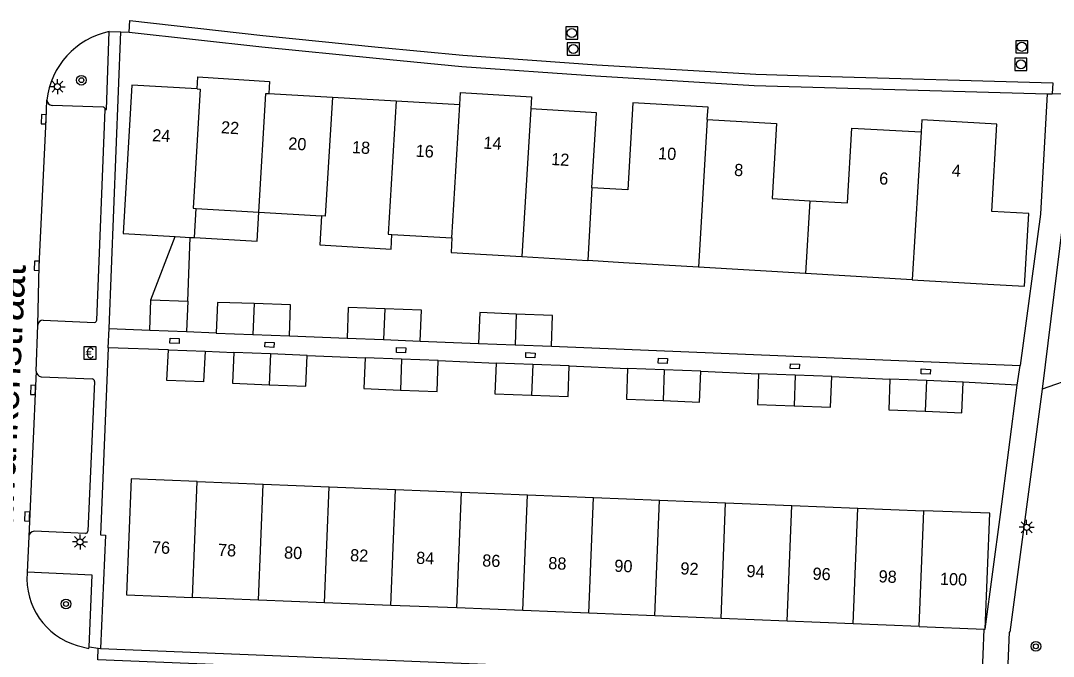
# Model space of a CAD drawing. Extents: x 132994 to 136000, y 393499 to 395512.
# Drawn here: x 133765.3 to 133850.3, y 394705.8 to 394758.1 of the extents above; entities that cross this region are included whole.
import ezdxf

# ---------------------------------------------------------------- set-up
doc = ezdxf.new("R2010")
doc.units = 0
for name, color, linetype in [('gg-afsc-hekwerk', 7, 'Continuous'), ('gg-anno-huisnummerreeks BGT', 7, 'Continuous'), ('gg-anno-openbare ruimte label', 7, 'Continuous'), ('gg-bbg-bijgebouw', 7, 'Continuous'), ('gg-bbg-hoofdgebouw', 7, 'Continuous'), ('gg-bbg-luifel en loopbrug', 7, 'Continuous'), ('gg-bbg-tussenscheiding', 7, 'Continuous'), ('gg-knt-verharding', 7, 'Continuous'), ('gg-knt-verharding nz', 7, 'Continuous'), ('gt-grn-groengrens', 7, 'Continuous'), ('gt-grn-weggrens', 7, 'Continuous'), ('gt-symb-betaalautomaat', 7, 'Continuous'), ('gt-symb-boom', 7, 'Continuous'), ('gt-symb-kolk', 7, 'Continuous'), ('gt-symb-kolk center center', 7, 'Continuous'), ('gt-symb-lichtmast', 7, 'Continuous'), ('gt-symb-rioolschacht', 7, 'Continuous')]:
    doc.layers.add(name, color=color, linetype=linetype)

# ---------------------------------------------------------------- blocks, each defined once
blk = doc.blocks.new('gt0-KOLKCC')
at = {"layer": 'gt-symb-kolk center center'}
blk.add_lwpolyline([(-0.375, 0.2), (0.375, 0.2), (0.375, -0.2), (-0.375, -0.2)], close=True, dxfattribs=at)
blk = doc.blocks.new('gt0-RS')
at = {"layer": 'gt-symb-rioolschacht'}
blk.add_lwpolyline([(-0.5, -0.5), (0.5, -0.5), (0.5, 0.5), (-0.5, 0.5)], close=True, dxfattribs=at)
blk.add_circle((0, 0), 0.375, dxfattribs=at)
blk = doc.blocks.new('gt0-LMAST')
at = {"layer": 'gt-symb-lichtmast'}
for p, q in [((-0.182, 0.173), (-0.447, 0.438)), ((-0.005, 0.246), (-0.005, 0.621)), ((0.172, 0.173), (0.437, 0.438)), ((-0.255, -0.004), (-0.63, -0.004)), ((-0.182, -0.181), (-0.447, -0.446)), ((-0.005, -0.254), (-0.005, -0.629)), ((0.437, -0.446), (0.172, -0.181)), ((0.245, -0.004), (0.62, -0.004))]:
    blk.add_line(p, q, dxfattribs=at)
blk.add_circle((-0.005, -0.004), 0.25, dxfattribs=at)
blk = doc.blocks.new('gt0-KOLK')
at = {"layer": 'gt-symb-kolk'}
blk.add_lwpolyline([(0, 0), (0.375, 0), (0.375, 0.4), (-0.375, 0.4), (-0.375, 0), (0, 0)], dxfattribs=at)
blk = doc.blocks.new('gt0-BOOM')
at = {"layer": 'gt-symb-boom'}
for radius in [0.4, 0.2]:
    blk.add_circle((0, 0), radius, dxfattribs=at)
blk = doc.blocks.new('gt0-BA')
at = {"layer": 'gt-symb-betaalautomaat'}
blk.add_lwpolyline([(-0.498, -0.507), (0.502, -0.507), (0.502, 0.493), (-0.498, 0.493)], close=True, dxfattribs=at)
blk.add_text('€', height=0.9, dxfattribs=at).set_placement((-0.357, -0.457))

msp = doc.modelspace()

# ---------------------------------------------------------------- linework, layer by layer
at = {"layer": 'gg-afsc-hekwerk'}
for p, q in [((133849.206, 394742.212), (133847.509, 394729.753)), ((133777.472, 394731.056), (133772.532, 394731.218)), ((133780.49, 394730.942), (133782.852, 394730.836)), ((133788.875, 394730.589), (133793.645, 394730.392)), ((133799.665, 394730.16), (133804.426, 394729.956)), ((133810.442, 394729.733), (133815.236, 394729.52)), ((133821.258, 394729.29), (133826.014, 394729.081)), ((133832.031, 394728.855), (133836.815, 394728.648)), ((133847.274, 394728.154), (133842.835, 394728.403)), ((133845.913, 394717.501), (133847.274, 394728.154))]:
    msp.add_line(p, q, dxfattribs=at)
at = {"layer": 'gg-bbg-bijgebouw'}
for p, q in [((133775.94, 394732.678), (133776.035, 394735.169)), ((133776.035, 394735.169), (133779.069, 394735.063)), ((133779.069, 394735.063), (133778.974, 394732.554)), ((133775.939, 394732.641), (133775.94, 394732.678)), ((133784.425, 394732.318), (133787.435, 394732.209)), ((133792.167, 394731.996), (133795.177, 394731.886)), ((133795.177, 394731.886), (133798.187, 394731.775)), ((133802.99, 394731.58), (133805.983, 394731.464)), ((133777.355, 394728.525), (133777.472, 394731.056)), ((133777.472, 394731.056), (133780.49, 394730.942)), ((133785.864, 394730.713), (133782.852, 394730.836)), ((133805.983, 394731.464), (133808.976, 394731.347)), ((133788.875, 394730.589), (133785.864, 394730.713)), ((133796.655, 394730.276), (133793.645, 394730.392)), ((133799.665, 394730.16), (133796.655, 394730.276)), ((133807.434, 394729.845), (133804.426, 394729.956)), ((133810.442, 394729.733), (133807.434, 394729.845)), ((133818.247, 394729.405), (133815.236, 394729.52)), ((133821.258, 394729.29), (133818.247, 394729.405)), ((133829.022, 394728.968), (133826.014, 394729.081)), ((133832.031, 394728.855), (133829.022, 394728.968)), ((133839.825, 394728.526), (133836.815, 394728.648)), ((133842.835, 394728.403), (133839.825, 394728.526))]:
    msp.add_line(p, q, dxfattribs=at)
for points in [[(133784.516, 394734.846), (133781.506, 394734.954), (133781.416, 394732.455)], [(133787.435, 394732.209), (133787.526, 394734.737), (133784.516, 394734.846)], [(133795.27, 394734.414), (133792.26, 394734.524), (133792.167, 394731.996)], [(133798.187, 394731.775), (133798.28, 394734.303), (133795.27, 394734.414)], [(133806.081, 394733.992), (133803.088, 394734.108), (133802.99, 394731.58)], [(133808.976, 394731.347), (133809.074, 394733.875), (133806.081, 394733.992)], [(133778.974, 394732.554), (133778.973, 394732.526), (133775.939, 394732.641)], [(133781.416, 394732.455), (133781.415, 394732.426), (133784.425, 394732.318)], [(133780.49, 394730.942), (133780.374, 394728.411), (133777.355, 394728.525)], [(133782.852, 394730.836), (133782.749, 394728.303), (133785.76, 394728.18)], [(133785.76, 394728.18), (133788.771, 394728.056), (133788.875, 394730.589)], [(133793.645, 394730.392), (133793.548, 394727.859), (133796.558, 394727.743)], [(133796.558, 394727.743), (133799.567, 394727.627), (133799.665, 394730.16)], [(133804.426, 394729.956), (133804.332, 394727.422), (133807.34, 394727.311)], [(133807.34, 394727.311), (133810.349, 394727.2), (133810.442, 394729.733)], [(133815.236, 394729.52), (133815.139, 394726.987), (133818.15, 394726.872)], [(133818.15, 394726.872), (133821.162, 394726.757), (133821.258, 394729.29)], [(133826.014, 394729.081), (133825.919, 394726.548), (133828.927, 394726.435)], [(133828.927, 394726.435), (133831.936, 394726.321), (133832.031, 394728.855)], [(133836.815, 394728.648), (133836.712, 394726.115), (133839.722, 394725.993)], [(133839.722, 394725.993), (133842.732, 394725.87), (133842.835, 394728.403)]]:
    msp.add_lwpolyline(points, dxfattribs=at)
at = {"layer": 'gg-bbg-hoofdgebouw'}
for p, q in [((133785.726, 394752.13), (133790.964, 394751.83)), ((133790.964, 394751.83), (133796.203, 394751.531)), ((133796.203, 394751.531), (133801.441, 394751.231)), ((133779.63, 394740.278), (133779.77, 394742.677)), ((133779.77, 394742.677), (133784.918, 394742.376)), ((133784.918, 394742.376), (133790.066, 394742.074)), ((133778.035, 394740.371), (133779.267, 394740.299)), ((133779.267, 394740.299), (133779.63, 394740.278)), ((133795.861, 394740.545), (133800.784, 394740.252)), ((133806.554, 394738.718), (133811.974, 394738.399)), ((133829.869, 394737.329), (133821.062, 394737.841)), ((133838.648, 394736.819), (133829.869, 394737.329)), ((133779.845, 394720.212), (133785.277, 394719.995)), ((133785.277, 394719.995), (133790.709, 394719.777)), ((133790.709, 394719.777), (133796.142, 394719.56)), ((133796.142, 394719.56), (133801.574, 394719.343)), ((133801.574, 394719.343), (133807.006, 394719.126)), ((133807.006, 394719.126), (133812.438, 394718.908)), ((133812.438, 394718.908), (133817.87, 394718.691)), ((133817.87, 394718.691), (133823.302, 394718.474)), ((133823.302, 394718.474), (133828.735, 394718.257)), ((133828.735, 394718.257), (133834.167, 394718.039)), ((133834.167, 394718.039), (133839.599, 394717.822)), ((133784.891, 394710.47), (133779.459, 394710.687)), ((133790.324, 394710.252), (133784.891, 394710.47)), ((133795.756, 394710.035), (133790.324, 394710.252)), ((133801.189, 394709.818), (133795.756, 394710.035)), ((133806.622, 394709.601), (133801.189, 394709.818)), ((133812.054, 394709.383), (133806.622, 394709.601)), ((133817.487, 394709.166), (133812.054, 394709.383)), ((133822.92, 394708.949), (133817.487, 394709.166)), ((133828.352, 394708.732), (133822.92, 394708.949)), ((133833.785, 394708.514), (133828.352, 394708.732)), ((133839.217, 394708.297), (133833.785, 394708.514)), ((133839.217, 394708.297), (133844.562, 394708.084)), ((133844.562, 394708.084), (133844.65, 394708.08))]:
    msp.add_line(p, q, dxfattribs=at)
for points in [[(133779.841, 394752.513), (133774.46, 394752.813), (133773.752, 394740.622), (133778.035, 394740.371)], [(133779.841, 394752.513), (133779.889, 394753.497), (133785.78, 394753.124), (133785.726, 394752.13)], [(133801.441, 394751.231), (133801.492, 394752.222), (133807.332, 394751.859), (133807.281, 394750.86)], [(133821.79, 394750.005), (133821.854, 394750.998), (133815.682, 394751.364), (133815.263, 394744.198), (133812.307, 394744.376)], [(133812.307, 394744.376), (133812.678, 394750.535), (133807.281, 394750.86)], [(133821.79, 394750.005), (133827.487, 394749.659), (133827.118, 394743.49), (133830.22, 394743.314)], [(133838.648, 394736.819), (133844.858, 394736.458), (133847.891, 394736.279), (133848.239, 394742.257), (133845.189, 394742.439), (133845.613, 394749.6), (133839.44, 394749.966), (133839.376, 394748.985)], [(133830.22, 394743.314), (133833.321, 394743.139), (133833.682, 394749.282), (133839.376, 394748.985)], [(133790.066, 394742.074), (133789.929, 394739.684), (133795.789, 394739.335), (133795.861, 394740.545)], [(133800.784, 394740.252), (133800.718, 394739.062), (133806.554, 394738.718)], [(133821.062, 394737.841), (133814.912, 394738.198), (133811.974, 394738.399)], [(133779.845, 394720.212), (133774.413, 394720.429), (133774.026, 394710.904), (133779.459, 394710.687)], [(133844.65, 394708.08), (133845.031, 394717.605), (133839.599, 394717.822)]]:
    msp.add_lwpolyline(points, dxfattribs=at)
at = {"layer": 'gg-bbg-luifel en loopbrug'}
for p, q in [((133776.035, 394735.169), (133778.035, 394740.371)), ((133779.069, 394735.063), (133779.267, 394740.299))]:
    msp.add_line(p, q, dxfattribs=at)
msp.add_lwpolyline([(133779.63, 394740.278), (133784.778, 394739.977), (133784.918, 394742.376)], dxfattribs=at)
at = {"layer": 'gg-bbg-tussenscheiding'}
for p, q in [((133800.784, 394740.252), (133801.441, 394751.231)), ((133807.281, 394750.86), (133806.554, 394738.718)), ((133821.79, 394750.005), (133821.062, 394737.841)), ((133839.376, 394748.985), (133838.648, 394736.819)), ((133812.307, 394744.376), (133811.974, 394738.399)), ((133830.22, 394743.314), (133829.869, 394737.329)), ((133784.516, 394734.846), (133784.425, 394732.318)), ((133795.27, 394734.414), (133795.177, 394731.886)), ((133806.081, 394733.992), (133805.983, 394731.464)), ((133785.864, 394730.713), (133785.76, 394728.18)), ((133796.655, 394730.276), (133796.558, 394727.743)), ((133807.434, 394729.845), (133807.34, 394727.311)), ((133818.247, 394729.405), (133818.15, 394726.872)), ((133829.022, 394728.968), (133828.927, 394726.435)), ((133839.825, 394728.526), (133839.722, 394725.993)), ((133779.459, 394710.687), (133779.845, 394720.212)), ((133784.891, 394710.47), (133785.277, 394719.995)), ((133790.324, 394710.252), (133790.709, 394719.777)), ((133795.756, 394710.035), (133796.142, 394719.56)), ((133801.189, 394709.818), (133801.574, 394719.343)), ((133806.622, 394709.601), (133807.006, 394719.126)), ((133812.054, 394709.383), (133812.438, 394718.908)), ((133817.487, 394709.166), (133817.87, 394718.691)), ((133822.92, 394708.949), (133823.302, 394718.474)), ((133828.352, 394708.732), (133828.735, 394718.257)), ((133833.785, 394708.514), (133834.167, 394718.039)), ((133839.217, 394708.297), (133839.599, 394717.822))]:
    msp.add_line(p, q, dxfattribs=at)
for points in [[(133779.841, 394752.513), (133780.092, 394752.498), (133779.519, 394742.692), (133779.77, 394742.677)], [(133784.918, 394742.376), (133785.49, 394752.143), (133785.726, 394752.13)], [(133790.964, 394751.83), (133790.379, 394742.055), (133790.066, 394742.074)], [(133796.203, 394751.531), (133795.546, 394740.564), (133795.861, 394740.545)]]:
    msp.add_lwpolyline(points, dxfattribs=at)
at = {"layer": 'gg-knt-verharding'}
for p, q in [((133772.599, 394732.815), (133773.563, 394757.213)), ((133772.608, 394757.222), (133773.563, 394757.213)), ((133773.563, 394757.213), (133774.239, 394757.167)), ((133849.734, 394752.109), (133850.142, 394752.107)), ((133850.142, 394752.107), (133854.661, 394752.164)), ((133772.099, 394751.019), (133767.924, 394751.144)), ((133771.587, 394733.501), (133772.285, 394750.826)), ((133767.185, 394733.483), (133771.396, 394733.302)), ((133766.605, 394729.289), (133766.73, 394733.067)), ((133772.599, 394732.815), (133775.94, 394732.678)), ((133778.974, 394732.554), (133781.416, 394732.455)), ((133787.435, 394732.209), (133792.167, 394731.996)), ((133798.187, 394731.775), (133802.99, 394731.58)), ((133808.976, 394731.347), (133847.509, 394729.753)), ((133767.024, 394728.833), (133771.222, 394728.653)), ((133771.399, 394728.445), (133770.852, 394716.147)), ((133844.65, 394708.08), (133845.913, 394717.501)), ((133765.991, 394715.704), (133765.866, 394712.756)), ((133770.647, 394715.955), (133766.45, 394716.124)), ((133765.866, 394712.756), (133765.863, 394712.69)), ((133844.381, 394703.553), (133844.562, 394708.084)), ((133769.974, 394706.729), (133770.945, 394706.475)), ((133770.945, 394706.475), (133770.961, 394706.611)), ((133770.961, 394706.611), (133771.697, 394706.519)), ((133771.697, 394706.519), (133771.889, 394706.495)), ((133771.889, 394706.495), (133844.381, 394703.553))]:
    msp.add_line(p, q, dxfattribs=at)
for points in [[(133772.285, 394750.826), (133772.378, 394750.824), (133772.608, 394757.222)], [(133774.239, 394757.167), (133785.16, 394755.968), (133794.558, 394755.027), (133801.601, 394754.359), (133812.599, 394753.572), (133825.647, 394752.788), (133849.734, 394752.109)], [(133855.197, 394752.14), (133854.74, 394748.592), (133851.938, 394748.961), (133849.337, 394727.82)], [(133772.532, 394731.218), (133771.89, 394715.831), (133772.306, 394715.82), (133771.889, 394706.495)], [(133849.337, 394727.82), (133846.684, 394707.826), (133846.606, 394707.833), (133846.186, 394697.343)], [(133770.961, 394706.611), (133771.214, 394712.53), (133765.866, 394712.756)]]:
    msp.add_lwpolyline(points, dxfattribs=at)
for centre, radius, start, end in [((133773.929, 394750.868), 6.49, 101.74774, 173.74529), ((133767.962, 394751.63), 0.487, 186.453, 265.50675), ((133772.069, 394750.804), 0.217, 5.76449, 82.11928), ((133767.169, 394733.044), 0.439, 87.88533, 176.98713), ((133771.377, 394733.511), 0.21, 275.09558, 357.25469), ((133767.069, 394729.295), 0.464, 180.71157, 264.44573), ((133771.2, 394728.455), 0.199, 357.11629, 83.67672), ((133766.438, 394715.676), 0.448, 88.48844, 176.43063), ((133770.646, 394716.162), 0.207, 270.39202, 355.85695), ((133771.573, 394712.23), 5.729, 175.3945, 253.78963)]:
    msp.add_arc(centre, radius, start, end, dxfattribs=at)
at = {"layer": 'gg-knt-verharding nz'}
msp.add_line((133766.605, 394729.289), (133765.991, 394715.704), dxfattribs=at)
for points in [[(133774.239, 394757.167), (133774.307, 394758.121), (133785.244, 394756.897), (133794.715, 394755.95), (133801.686, 394755.277), (133812.696, 394754.492), (133825.773, 394753.718), (133830.993, 394753.554), (133850.196, 394753.018), (133850.142, 394752.107)], [(133766.73, 394733.067), (133766.854, 394737.96), (133767.417, 394749.999), (133767.478, 394751.575)], [(133844.259, 394702.617), (133771.681, 394705.557), (133771.697, 394706.519)]]:
    msp.add_lwpolyline(points, dxfattribs=at)
at = {"layer": 'gt-grn-groengrens'}
msp.add_line((133849.734, 394752.109), (133849.206, 394742.212), dxfattribs=at)
msp.add_lwpolyline([(133859.511, 394746.974), (133856.733, 394747.459), (133854.701, 394740.976), (133852.151, 394728.805), (133849.337, 394727.82)], dxfattribs=at)
at = {"layer": 'gt-grn-weggrens'}
for p, q in [((133772.532, 394731.218), (133772.599, 394732.815)), ((133847.274, 394728.154), (133847.509, 394729.753))]:
    msp.add_line(p, q, dxfattribs=at)

# ---------------------------------------------------------------- block references
at = {"layer": 'gt-symb-betaalautomaat'}
msp.add_blockref('gt0-BA', (133771.023, 394730.797), dxfattribs=at)
at = {"layer": 'gt-symb-boom'}
for p in [(133770.322, 394753.223), (133769.052, 394710.148), (133848.814, 394706.661)]:
    msp.add_blockref('gt0-BOOM', p, dxfattribs=at)
at = {"layer": 'gt-symb-kolk'}
for p, rotation in [((133767.417, 394749.999), 87.31975163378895), ((133766.854, 394737.96), 87.3197516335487), ((133766.538, 394727.739), 87.53779020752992), ((133766.057, 394717.336), 87.35199753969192)]:
    msp.add_blockref('gt0-KOLK', p, dxfattribs=dict(at, rotation=rotation))
at = {"layer": 'gt-symb-kolk center center'}
for p, rotation in [((133777.986, 394731.784), -2.3328628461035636), ((133785.789, 394731.467), -2.3247995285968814), ((133796.613, 394731.028), -2.3006090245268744), ((133807.242, 394730.601), -2.3893034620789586), ((133818.135, 394730.146), -2.389303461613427), ((133828.993, 394729.693), -2.316736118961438), ((133839.757, 394729.258), 177.68326388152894)]:
    msp.add_blockref('gt0-KOLKCC', p, dxfattribs=dict(at, rotation=rotation))
at = {"layer": 'gt-symb-lichtmast'}
for p in [(133768.355, 394752.694), (133848.059, 394716.458), (133770.211, 394715.253)]:
    msp.add_blockref('gt0-LMAST', p, dxfattribs=at)
at = {"layer": 'gt-symb-rioolschacht'}
for p in [(133810.65, 394757.111), (133810.775, 394755.796), (133847.659, 394755.971), (133847.583, 394754.534)]:
    msp.add_blockref('gt0-RS', p, dxfattribs=at)

# ---------------------------------------------------------------- texts
at = {"layer": 'gg-anno-huisnummerreeks BGT'}
for s, rotation, p in [('22', 356.4, (133781.775, 394748.868)), ('24', 356.8, (133776.124, 394748.213)), ('14', 356.4, (133803.358, 394747.598)), ('20', 356.7, (133787.311, 394747.533)), ('18', 356.7, (133792.551, 394747.233)), ('16', 356.7, (133797.788, 394746.934)), ('10', 356.6, (133817.725, 394746.735)), ('12', 356.6, (133808.933, 394746.252)), ('8', 356.5, (133823.978, 394745.364)), ('4', 356.6, (133841.872, 394745.314)), ('6', 357, (133835.907, 394744.66)), ('76', 357.7, (133776.106, 394714.323)), ('78', 357.7, (133781.539, 394714.106)), ('80', 357.7, (133786.972, 394713.889)), ('82', 357.7, (133792.404, 394713.671)), ('84', 357.7, (133797.836, 394713.454)), ('86', 357.7, (133803.269, 394713.237)), ('88', 357.7, (133808.702, 394713.02)), ('90', 357.7, (133814.134, 394712.802)), ('92', 357.7, (133819.567, 394712.585)), ('94', 357.7, (133825, 394712.368)), ('96', 357.7, (133830.433, 394712.151)), ('98', 357.7, (133835.865, 394711.933)), ('100', 357.7, (133840.909, 394711.732))]:
    msp.add_text(s, height=1, rotation=rotation, dxfattribs=at).set_placement(p)
at = {"layer": 'gg-anno-openbare ruimte label'}
msp.add_text('Karawankenstraat', height=2.5, rotation=87.1, dxfattribs=at).set_placement((133764.381, 394711.096))

doc.saveas('drawing.dxf')
